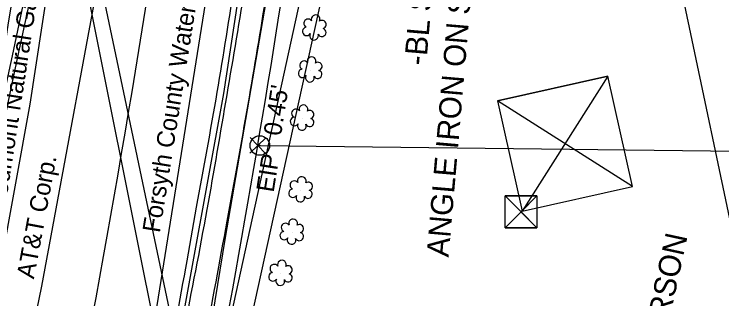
# Model space of a CAD drawing. Extents: x 1614427 to 1617186, y 896524 to 905462.
# Drawn here: x 1616627.8 to 1616787.5, y 901748.1 to 901812.5 of the extents above; entities that cross this region are included whole.
import ezdxf

# ---------------------------------------------------------------- set-up
doc = ezdxf.new("R2010")
doc.units = 0
for name, color, linetype in [('CTL Vertical Benchmark CELL', 7, 'Continuous'), ('CTL Vertical Benchmark Text', 7, 'Continuous'), ('Exist Horizontal Alignment', 7, 'Continuous'), ('Exist Property Corner CELL', 7, 'Continuous'), ('Exist Property Iron Pin CELL', 7, 'Continuous'), ('Exist Property Iron Pin Text', 7, 'Continuous'), ('Exist Property Line', 7, 'Continuous'), ('Exist Property Line Text', 7, 'Continuous'), ('Exist Property Owner Text', 7, 'Continuous'), ('Exist Right of Way Line', 7, 'Continuous'), ('Exist Roads Curbs', 7, 'Continuous'), ('Exist Roads EOP', 7, 'Continuous'), ('Exist Roads EOP Other', 7, 'Continuous'), ('Exist Roads EOT', 7, 'Continuous'), ('Exist Utilities Gas UG Line SUE LOS B', 7, 'Continuous'), ('Exist Utilities Gas UG Line SUE LOS B Text', 7, 'Continuous'), ('Exist Utilities Power Tower CELL', 7, 'Continuous'), ('Exist Utilities Power UG Cable SUE LOS B', 7, 'Continuous'), ('Exist Utilities Power UG Cable SUE LOS D', 7, 'Continuous'), ('Exist Utilities Telephone UG Cable SUE LOS B', 7, 'Continuous'), ('Exist Utilities Telephone UG Cable SUE LOS B Text', 7, 'Continuous'), ('Exist Utilities Telephone UG FO SUE LOS B', 7, 'Continuous'), ('Exist Utilities Telephone UG FO SUE LOS D', 7, 'Continuous'), ('Exist Utilities TV UG FO Cable SUE LOS D', 7, 'Continuous'), ('Exist Utilities Water UG Line SUE LOS B', 7, 'Continuous'), ('Exist Utilities Water UG Line SUE LOS B Text', 7, 'Continuous'), ('Exist Vegetation Shrub CELL', 7, 'Continuous')]:
    doc.layers.add(name, color=color, linetype=linetype)

# ---------------------------------------------------------------- blocks, each defined once
blk = doc.blocks.new('CTL VERTICAL BENCHMARK')
at = {"layer": 'CTL Vertical Benchmark CELL'}
blk.add_line((0, 0), (0, 0), dxfattribs=at)
blk.add_lwpolyline([(-0.072, 0.07175), (0.07175, 0.07175), (0.07175, -0.072), (-0.072, -0.072)], close=True, dxfattribs=at)
for points in [[(0.07175, 0.07175), (-0.072, -0.072), (-0.000125, -0.000125), (0.07175, -0.072), (-0.072, 0.07175)], [(-0.000125, -0.000125), (0.07175, 0.07175), (-0.072, 0.07175), (-0.000125, -0.000125)], [(-0.000125, -0.000125), (-0.072, -0.072), (0.07175, -0.072), (-0.000125, -0.000125)]]:
    blk.add_lwpolyline(points, dxfattribs=at)
blk = doc.blocks.new('EXIST PROPERTY IRON PIN')
at = {"layer": 'Exist Property Iron Pin CELL'}
for radius in [0.0441, 0.00141]:
    blk.add_circle((0, 0), radius, dxfattribs=at)

msp = doc.modelspace()

# ---------------------------------------------------------------- linework, layer by layer
at = {"layer": 'Exist Horizontal Alignment'}
msp.add_arc((1613828.3, 902264.36), 2864.79, 348.01667, 354.06667, dxfattribs=at)
at = {"layer": 'Exist Property Corner CELL'}
msp.add_line((1616682.76, 901782.81), (1616682.76, 901782.81), dxfattribs=at)
msp.add_lwpolyline([(1616680.97, 901781.06), (1616684.55, 901784.56), (1616682.76, 901782.81), (1616681.01, 901784.6), (1616684.5, 901781.02)], dxfattribs=at)
at = {"layer": 'Exist Property Line'}
for p, q in [((1616682.76, 901782.81), (1616683.21, 901782.81)), ((1616683.21, 901782.81), (1616858.2, 901780.7))]:
    msp.add_line(p, q, dxfattribs=at)
at = {"layer": 'Exist Right of Way Line'}
for p, q in [((1616010.65, 905462.23), (1616993.32, 900797.76)), ((1615887.44, 905426.15), (1616864.55, 900788.06))]:
    msp.add_line(p, q, dxfattribs=at)
for radius, start in [(2834.79, 348.81938), (2894.79, 349.06983)]:
    msp.add_arc((1613828.3, 902264.36), radius, start, 354.06667, dxfattribs=at)
at = {"layer": 'Exist Roads Curbs'}
msp.add_spline([(1616691.77, 901901.9), (1616686.34, 901861.26), (1616680.02, 901819.66), (1616675.75, 901794.24), (1616671.27, 901768.31), (1616666.01, 901740.71), (1616660.97, 901714.53)], degree=3, dxfattribs=at)
at = {"layer": 'Exist Roads EOP'}
msp.add_lwpolyline([(1616621.64, 901776.98), (1616627.39, 901803.1), (1616632.77, 901828.92), (1616641.71, 901868.37), (1616650.08, 901907.37), (1616655.28, 901931.6)], dxfattribs=at)
msp.add_spline([(1616700.93, 902023.09), (1616697.48, 901980.45), (1616693.1, 901936.47), (1616691.15, 901917.39), (1616689.48, 901902.09), (1616684.13, 901861.58), (1616677.6, 901820.03), (1616673.54, 901794.89), (1616668.88, 901768.87), (1616663.9, 901741.21), (1616658.75, 901714.99)], degree=3, dxfattribs=at)
at = {"layer": 'Exist Roads EOP Other'}
msp.add_spline([(1616695.94, 901894.59), (1616691.35, 901860.52), (1616684.94, 901818.83), (1616680.8, 901793.73), (1616676.08, 901767.37), (1616671.02, 901740.02), (1616665.83, 901713.67)], degree=3, dxfattribs=at)
at = {"layer": 'Exist Roads EOT'}
msp.add_lwpolyline([(1616623.04, 901776.71), (1616628.63, 901802.84), (1616634.16, 901828.59), (1616642.69, 901868.2), (1616651.43, 901907.18), (1616657.03, 901931.53)], dxfattribs=at)
at = {"layer": 'Exist Utilities Gas UG Line SUE LOS B'}
msp.add_lwpolyline([(1616538.79, 901324.29), (1616552.84, 901386.17), (1616571.68, 901471.14), (1616584.04, 901531.54), (1616593.62, 901586.74), (1616603.9, 901635.05), (1616614.54, 901699.5), (1616631.36, 901792.12), (1616640.8, 901853.71), (1616647.39, 901906.62), (1616655.55, 901983.89), (1616661.01, 902037.25)], dxfattribs=at)
at = {"layer": 'Exist Utilities Power Tower CELL'}
msp.add_lwpolyline([(1616767.38, 901773.53), (1616761.81, 901798.46), (1616736.88, 901792.89), (1616742.45, 901767.96), (1616767.38, 901773.53), (1616736.88, 901792.89), (1616761.81, 901798.46), (1616742.45, 901767.96)], dxfattribs=at)
at = {"layer": 'Exist Utilities Power UG Cable SUE LOS B'}
msp.add_lwpolyline([(1616668.72, 901703.15), (1616667.26, 901711.66), (1616675.49, 901762.01), (1616686.97, 901828.98), (1616694.04, 901872.18)], dxfattribs=at)
at = {"layer": 'Exist Utilities Power UG Cable SUE LOS D'}
msp.add_lwpolyline([(1616667.35, 901702.61), (1616628.62, 901896.27), (1616578.22, 902137.47), (1616526.22, 902383.26), (1616717.86, 902408.9)], dxfattribs=at)
at = {"layer": 'Exist Utilities Telephone UG Cable SUE LOS B'}
msp.add_lwpolyline([(1616586.65, 901614.7), (1616592.7, 901627.45), (1616597.67, 901647), (1616601.16, 901647.82), (1616608.45, 901646.9), (1616613.6, 901651.99), (1616633.98, 901750.98), (1616649.47, 901834.39), (1616660.58, 901920.16), (1616668.64, 902000.09), (1616671.96, 902044.94), (1616671.51, 902046.39), (1616670.53, 902047.17), (1616656.18, 902049.88), (1616655.65, 902049.04), (1616655.13, 902049.4), (1616655.43, 902048.87), (1616655.12, 902049.21)], dxfattribs=at)
at = {"layer": 'Exist Utilities Telephone UG FO SUE LOS B'}
msp.add_lwpolyline([(1616583, 901316.53), (1616602.93, 901389.19), (1616611.41, 901436.2), (1616627.53, 901512.28), (1616643.11, 901593.04), (1616647.49, 901611.03), (1616645.52, 901612.27), (1616650.47, 901635.14), (1616653.42, 901650.24), (1616659.31, 901688.22), (1616659.33, 901688.62), (1616660.8, 901715.96), (1616675.12, 901794.59), (1616685.37, 901862.2), (1616699.64, 901980.75), (1616706.3, 902030.47), (1616708.52, 902097.65)], dxfattribs=at)
at = {"layer": 'Exist Utilities Telephone UG FO SUE LOS D'}
msp.add_lwpolyline([(1616672.21, 901702.3), (1616744.81, 902033.13), (1616734.48, 902223.1)], dxfattribs=at)
at = {"layer": 'Exist Utilities TV UG FO Cable SUE LOS D'}
msp.add_line((1616667.68, 901702.75), (1616739.98, 902034.01), dxfattribs=at)
at = {"layer": 'Exist Utilities Water UG Line SUE LOS B'}
msp.add_lwpolyline([(1616569.55, 901320.83), (1616578, 901357.2), (1616604.16, 901478.07), (1616624.61, 901573.86), (1616638.86, 901640.83), (1616644.54, 901672.71), (1616659.76, 901744.73), (1616682.85, 901889.35)], dxfattribs=at)
at = {"layer": 'Exist Vegetation Shrub CELL'}
for p, q in [((1616695.59, 901809.3), (1616695.59, 901809.3)), ((1616694.67, 901799.81), (1616694.67, 901799.81)), ((1616692.85, 901788.93), (1616692.85, 901788.93)), ((1616692.49, 901772.71), (1616692.49, 901772.71)), ((1616690.51, 901763.14), (1616690.51, 901763.14)), ((1616687.97, 901753.82), (1616687.97, 901753.82))]:
    msp.add_line(p, q, dxfattribs=at)
for centre, radius, start, end in [((1616695.82, 901811.34), 0.99, 334.8391, 200.4717), ((1616694.11, 901810.43), 0.968, 35.8908, 245.4216), ((1616697.26, 901810.17), 0.929, 284.4567, 126.0861), ((1616693.79, 901808.6), 0.955, 95.1099, 327.9534), ((1616697.23, 901808.37), 0.937, 204.9913, 73.4601), ((1616695.46, 901807.62), 0.984, 151.2797, 21.387), ((1616694.9, 901801.85), 0.99, 334.8391, 200.4717), ((1616693.19, 901800.94), 0.968, 35.8908, 245.4216), ((1616696.34, 901800.68), 0.929, 284.4567, 126.0861), ((1616692.87, 901799.11), 0.955, 95.1099, 327.9534), ((1616696.31, 901798.88), 0.937, 204.9913, 73.4601), ((1616694.54, 901798.13), 0.984, 151.2797, 21.387), ((1616691.36, 901790.06), 0.968, 35.8908, 245.4216), ((1616693.08, 901790.97), 0.99, 334.8391, 200.4717), ((1616694.52, 901789.8), 0.929, 284.4567, 126.0861), ((1616691.05, 901788.23), 0.955, 95.1099, 327.9534), ((1616692.72, 901787.25), 0.984, 151.2797, 21.387), ((1616694.48, 901788), 0.937, 204.9913, 73.4601), ((1616692.71, 901774.75), 0.99, 334.8391, 200.4717), ((1616691, 901773.84), 0.968, 35.8908, 245.4216), ((1616694.16, 901773.58), 0.929, 284.4567, 126.0861), ((1616690.69, 901772), 0.955, 95.1099, 327.9534), ((1616694.12, 901771.78), 0.937, 204.9913, 73.4601), ((1616692.36, 901771.02), 0.984, 151.2797, 21.387), ((1616690.74, 901765.18), 0.99, 334.8391, 200.4717), ((1616689.03, 901764.26), 0.968, 35.8908, 245.4216), ((1616692.18, 901764.01), 0.929, 284.4567, 126.0861), ((1616688.71, 901762.43), 0.955, 95.1099, 327.9534), ((1616692.15, 901762.21), 0.937, 204.9913, 73.4601), ((1616690.38, 901761.45), 0.984, 151.2797, 21.387), ((1616686.49, 901754.95), 0.968, 35.8908, 245.4216), ((1616688.2, 901755.86), 0.99, 334.8391, 200.4717), ((1616689.64, 901754.69), 0.929, 284.4567, 126.0861), ((1616686.17, 901753.12), 0.955, 95.1099, 327.9534), ((1616687.84, 901752.14), 0.984, 151.2797, 21.387), ((1616689.61, 901752.89), 0.937, 204.9913, 73.4601)]:
    msp.add_arc(centre, radius, start, end, dxfattribs=at)

# ---------------------------------------------------------------- block references
at = {"layer": 'CTL Vertical Benchmark CELL', "xscale": 50, "yscale": 50}
msp.add_blockref('CTL VERTICAL BENCHMARK', (1616742.19, 901767.82), dxfattribs=at)
msp.add_blockref('CTL VERTICAL BENCHMARK', (1616742.19, 901767.82), dxfattribs=at)
msp.add_blockref('CTL VERTICAL BENCHMARK', (1616742.19, 901767.82), dxfattribs=at)
at = {"layer": 'Exist Property Iron Pin CELL', "xscale": 50, "yscale": 50}
msp.add_blockref('EXIST PROPERTY IRON PIN', (1616683.21, 901782.81), dxfattribs=at)

# ---------------------------------------------------------------- texts
at = {"layer": 'CTL Vertical Benchmark Text'}
for s, p in [('ANGLE IRON ON S.W. BASE OF TRANSMISSION TOWER', (1616725.83, 901757.45)), ("-BL STA.- 8+96.44 75.03' RT", (1616720.77, 901800.76))]:
    msp.add_text(s, height=5, rotation=85.075, dxfattribs=at).set_placement(p)
at = {"layer": 'Exist Property Iron Pin Text'}
msp.add_text('EIP', height=4, rotation=81.0417, dxfattribs=at).set_placement((1616686.33, 901772.07))
at = {"layer": 'Exist Property Line Text'}
msp.add_text("0.45'", height=4, rotation=81.0417, dxfattribs=at).set_placement((1616687.98, 901784.82))
at = {"layer": 'Exist Property Owner Text'}
msp.add_text('RANDY C. PATERSON', height=5, rotation=77.7167, dxfattribs=at).set_placement((1616764.8, 901693.38))
at = {"layer": 'Exist Utilities Gas UG Line SUE LOS B Text'}
msp.add_text('Piedmont Natural Gas Company Inc.', height=4, rotation=81.2843, dxfattribs=at).set_placement((1616625.44, 901766.69))
at = {"layer": 'Exist Utilities Telephone UG Cable SUE LOS B Text'}
msp.add_text('AT&T Corp.', height=4, rotation=79.4779, dxfattribs=at).set_placement((1616632.22, 901752.49))
at = {"layer": 'Exist Utilities Water UG Line SUE LOS B Text'}
msp.add_text('Forsyth County Water & Sewer', height=4, rotation=80.9285, dxfattribs=at).set_placement((1616660.64, 901762.93))

doc.saveas('drawing.dxf')
